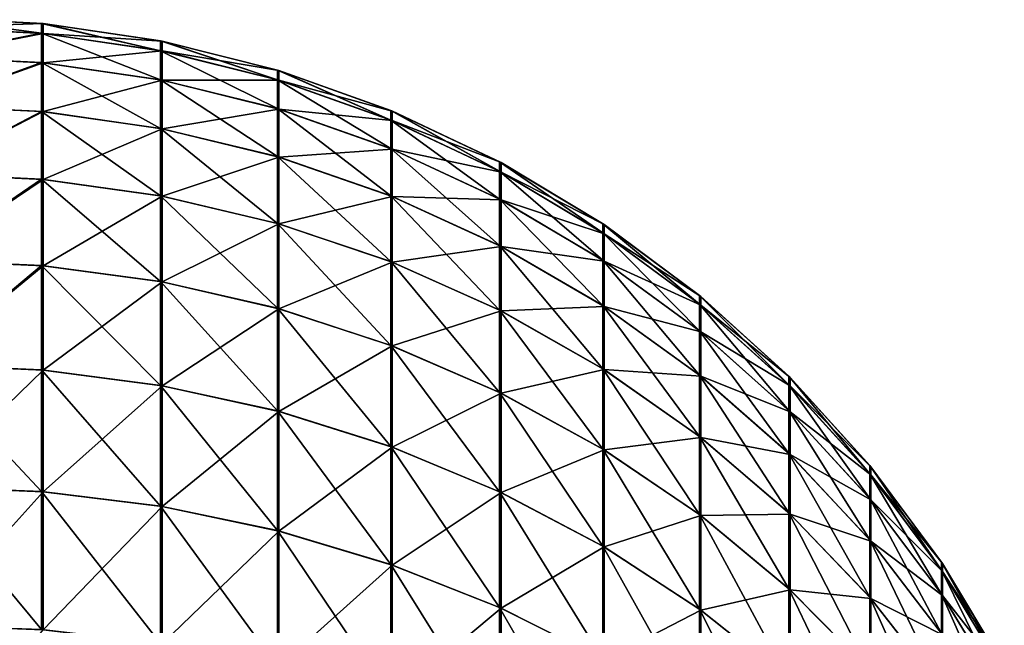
# Model space of a CAD drawing. Header units: metres. Extents: x -105 to 105, y -72 to 59.
# Tile 375 of 414: x 90.158 to 91.765, y 17.259 to 18.247. Entities that reach past the tile are written whole.
import ezdxf

# ---------------------------------------------------------------- set-up
doc = ezdxf.new("R2010")
doc.units = ezdxf.units.M
doc.layers.add('solid_509431_AD150_SW0001', color=7, linetype='CONTINUOUS')

msp = doc.modelspace()

# ---------------------------------------------------------------- linework, layer by layer
at = {"layer": 'solid_509431_AD150_SW0001'}
for points in [[(90.196037, 18.24037, 12.05), (90, 18.25, -12.050002), (90, 18.25, 12.05)], [(90.193298, 18.224566, -12.437107), (90, 18.234011, -12.437362), (90, 18.25, -12.050002)], [(90.193298, 18.240637, -12.050002), (90, 18.25, -12.050002), (90.196037, 18.24037, 12.05)], [(90.193298, 18.224566, -12.437107), (90, 18.25, -12.050002), (90.193298, 18.240637, -12.050002)], [(90, 18.233948, 12.438123), (90.196037, 18.24037, 12.05), (90, 18.25, 12.05)], [(90.196037, 18.22435, 12.437327), (90.196037, 18.24037, 12.05), (90, 18.233948, 12.438123)], [(90.196037, 18.24037, -12.050002), (90.193298, 18.240637, -12.050002), (90.196037, 18.24037, 12.05)], [(90.38768, 18.196095, -12.434749), (90.193298, 18.240637, -12.050002), (90.196037, 18.24037, -12.050002)], [(90.193298, 18.224566, -12.437107), (90.193298, 18.240637, -12.050002), (90.38768, 18.196095, -12.434749)], [(90.196037, 18.24037, -12.050002), (90.196037, 18.24037, 12.05), (90.390373, 18.211533, 12.05)], [(90.196037, 18.22435, 12.437327), (90.390373, 18.211533, 12.05), (90.196037, 18.24037, 12.05)], [(90.38768, 18.212067, -12.050002), (90.196037, 18.24037, -12.050002), (90.390373, 18.211533, 12.05)], [(90.38768, 18.196095, -12.434749), (90.196037, 18.24037, -12.050002), (90.38768, 18.212067, -12.050002)], [(90.193298, 18.224566, -12.437107), (90, 18.186066, -12.822598), (90, 18.234011, -12.437362)], [(90.196037, 18.22435, 12.437327), (90, 18.233948, 12.438123), (90, 18.185898, 12.823594)], [(90.193298, 18.176594, -12.822035), (90, 18.186066, -12.822598), (90.193298, 18.224566, -12.437107)], [(90.196037, 18.22435, 12.437327), (90, 18.185898, 12.823594), (90.196037, 18.176399, 12.822009)], [(90.193298, 18.224566, -12.437107), (90.38768, 18.196095, -12.434749), (90.38768, 18.148415, -12.817332)], [(90.193298, 18.176594, -12.822035), (90.193298, 18.224566, -12.437107), (90.38768, 18.148415, -12.817332)], [(90.196037, 18.22435, 12.437327), (90.390373, 18.19561, 12.434946), (90.390373, 18.211533, 12.05)], [(90.196037, 18.22435, 12.437327), (90.196037, 18.176399, 12.822009), (90.390373, 18.19561, 12.434946)], [(90.390182, 18.211571, -12.050002), (90.38768, 18.212067, -12.050002), (90.390373, 18.211533, 12.05)], [(90.578316, 18.148752, -12.430829), (90.38768, 18.212067, -12.050002), (90.390182, 18.211571, -12.050002)], [(90.38768, 18.196095, -12.434749), (90.38768, 18.212067, -12.050002), (90.578316, 18.148752, -12.430829)], [(90.578316, 18.164564, -12.050002), (90.390182, 18.211571, -12.050002), (90.390373, 18.211533, 12.05)], [(90.578316, 18.148752, -12.430829), (90.390182, 18.211571, -12.050002), (90.578316, 18.164564, -12.050002)], [(90.578316, 18.164564, -12.050002), (90.390373, 18.211533, 12.05), (90.580948, 18.163767, 12.05)], [(90.390373, 18.19561, 12.434946), (90.580948, 18.163767, 12.05), (90.390373, 18.211533, 12.05)], [(90.196037, 18.176399, 12.822009), (90.390373, 18.147955, 12.817263), (90.390373, 18.19561, 12.434946)], [(90.38768, 18.196095, -12.434749), (90.578316, 18.148752, -12.430829), (90.578316, 18.101559, -12.809514)], [(90.38768, 18.148415, -12.817332), (90.38768, 18.196095, -12.434749), (90.578316, 18.101559, -12.809514)], [(90.390373, 18.19561, 12.434946), (90.580948, 18.148008, 12.431002), (90.580948, 18.163767, 12.05)], [(90.390373, 18.19561, 12.434946), (90.390373, 18.147955, 12.817263), (90.580948, 18.148008, 12.431002)], [(90.193298, 18.176594, -12.822035), (90, 18.10643, -13.202798), (90, 18.186066, -12.822598)], [(90.196037, 18.176399, 12.822009), (90, 18.185898, 12.823594), (90, 18.106182, 13.203782)], [(90.193298, 18.097059, -13.2017), (90, 18.10643, -13.202798), (90.193298, 18.176594, -12.822035)], [(90.196037, 18.176399, 12.822009), (90, 18.106182, 13.203782), (90.196037, 18.096846, 13.201418)], [(90.193298, 18.176594, -12.822035), (90.38768, 18.148415, -12.817332), (90.38768, 18.069363, -13.194685)], [(90.193298, 18.097059, -13.2017), (90.193298, 18.176594, -12.822035), (90.38768, 18.069363, -13.194685)], [(90.196037, 18.176399, 12.822009), (90.196037, 18.096846, 13.201418), (90.390373, 18.147955, 12.817263)], [(90.580566, 18.163881, -12.050002), (90.578316, 18.164564, -12.050002), (90.580948, 18.163767, 12.05)], [(90.763374, 18.083, -12.425384), (90.578316, 18.164564, -12.050002), (90.580566, 18.163881, -12.050002)], [(90.578316, 18.148752, -12.430829), (90.578316, 18.164564, -12.050002), (90.763374, 18.083, -12.425384)], [(90.763374, 18.098585, -12.050002), (90.580566, 18.163881, -12.050002), (90.580948, 18.163767, 12.05)], [(90.763374, 18.083, -12.425384), (90.580566, 18.163881, -12.050002), (90.763374, 18.098585, -12.050002)], [(90.763374, 18.098585, -12.050002), (90.580948, 18.163767, 12.05), (90.765907, 18.097534, 12.05)], [(90.580948, 18.148008, 12.431002), (90.765907, 18.097534, 12.05), (90.580948, 18.163767, 12.05)], [(90.196037, 18.096846, 13.201418), (90.390373, 18.068892, 13.194339), (90.390373, 18.147955, 12.817263)], [(90.38768, 18.148415, -12.817332), (90.578316, 18.101559, -12.809514), (90.578316, 18.023314, -13.183022)], [(90.38768, 18.069363, -13.194685), (90.38768, 18.148415, -12.817332), (90.578316, 18.023314, -13.183022)], [(90.390373, 18.147955, 12.817263), (90.580948, 18.100842, 12.809401), (90.580948, 18.148008, 12.431002)], [(90.390373, 18.147955, 12.817263), (90.390373, 18.068892, 13.194339), (90.580948, 18.100842, 12.809401)], [(90.578316, 18.148752, -12.430829), (90.763374, 18.083, -12.425384), (90.763374, 18.036482, -12.798655)], [(90.578316, 18.101559, -12.809514), (90.578316, 18.148752, -12.430829), (90.763374, 18.036482, -12.798655)], [(90.580948, 18.148008, 12.431002), (90.765907, 18.082001, 12.425532), (90.765907, 18.097534, 12.05)], [(90.580948, 18.148008, 12.431002), (90.580948, 18.100842, 12.809401), (90.765907, 18.082001, 12.425532)], [(90.193298, 18.097059, -13.2017), (90, 17.995646, -13.575201), (90, 18.10643, -13.202798)], [(90.196037, 18.096846, 13.201418), (90, 18.106182, 13.203782), (90, 17.99534, 13.576088)], [(90.193298, 17.986441, -13.573216), (90, 17.995646, -13.575201), (90.193298, 18.097059, -13.2017)], [(90.196037, 18.096846, 13.201418), (90, 17.99534, 13.576088), (90.196037, 17.986233, 13.572961)], [(90.193298, 18.097059, -13.2017), (90.38768, 18.069363, -13.194685), (90.38768, 17.959419, -13.563939)], [(90.193298, 17.986441, -13.573216), (90.193298, 18.097059, -13.2017), (90.38768, 17.959419, -13.563939)], [(90.196037, 18.096846, 13.201418), (90.196037, 17.986233, 13.572961), (90.390373, 18.068892, 13.194339)], [(90.390373, 18.068892, 13.194339), (90.580948, 18.022587, 13.182612), (90.580948, 18.100842, 12.809401)], [(90.578316, 18.101559, -12.809514), (90.763374, 18.036482, -12.798655), (90.763374, 17.959354, -13.166821)], [(90.578316, 18.023314, -13.183022), (90.578316, 18.101559, -12.809514), (90.763374, 17.959354, -13.166821)], [(90.580948, 18.100842, 12.809401), (90.765907, 18.035511, 12.798499), (90.765907, 18.082001, 12.425532)], [(90.580948, 18.100842, 12.809401), (90.580948, 18.022587, 13.182612), (90.765907, 18.035511, 12.798499)], [(90.765366, 18.097759, -12.050002), (90.763374, 18.098585, -12.050002), (90.765907, 18.097534, 12.05)], [(90.941063, 17.99947, -12.418467), (90.763374, 18.098585, -12.050002), (90.765366, 18.097759, -12.050002)], [(90.763374, 18.083, -12.425384), (90.763374, 18.098585, -12.050002), (90.941063, 17.99947, -12.418467)], [(90.941063, 18.014767, -12.050002), (90.765366, 18.097759, -12.050002), (90.765907, 18.097534, 12.05)], [(90.941063, 17.99947, -12.418467), (90.765366, 18.097759, -12.050002), (90.941063, 18.014767, -12.050002)], [(90.941063, 18.014767, -12.050002), (90.765907, 18.097534, 12.05), (90.943489, 18.013472, 12.05)], [(90.765907, 18.082001, 12.425532), (90.943489, 18.013472, 12.05), (90.765907, 18.097534, 12.05)], [(90.763374, 18.083, -12.425384), (90.941063, 17.99947, -12.418467), (90.941063, 17.953808, -12.784859)], [(90.763374, 18.036482, -12.798655), (90.763374, 18.083, -12.425384), (90.941063, 17.953808, -12.784859)], [(90.765907, 18.082001, 12.425532), (90.943489, 17.998228, 12.418591), (90.943489, 18.013472, 12.05)], [(90.765907, 18.082001, 12.425532), (90.765907, 18.035511, 12.798499), (90.943489, 17.998228, 12.418591)], [(90.196037, 17.986233, 13.572961), (90.390373, 17.958958, 13.563597), (90.390373, 18.068892, 13.194339)], [(90.38768, 18.069363, -13.194685), (90.578316, 18.023314, -13.183022), (90.578316, 17.91449, -13.548512)], [(90.38768, 17.959419, -13.563939), (90.38768, 18.069363, -13.194685), (90.578316, 17.91449, -13.548512)], [(90.390373, 18.068892, 13.194339), (90.390373, 17.958958, 13.563597), (90.580948, 18.022587, 13.182612)], [(90.580948, 18.022587, 13.182612), (90.765907, 17.95838, 13.166353), (90.765907, 18.035511, 12.798499)], [(90.763374, 18.036482, -12.798655), (90.941063, 17.953808, -12.784859), (90.941063, 17.878103, -13.146242)], [(90.763374, 17.959354, -13.166821), (90.763374, 18.036482, -12.798655), (90.941063, 17.878103, -13.146242)], [(90.765907, 18.035511, 12.798499), (90.943489, 17.952597, 12.784663), (90.943489, 17.998228, 12.418591)], [(90.765907, 18.035511, 12.798499), (90.765907, 17.95838, 13.166353), (90.943489, 17.952597, 12.784663)], [(90.390373, 17.958958, 13.563597), (90.580948, 17.91378, 13.548087), (90.580948, 18.022587, 13.182612)], [(90.578316, 18.023314, -13.183022), (90.763374, 17.959354, -13.166821), (90.763374, 17.852087, -13.527087)], [(90.578316, 17.91449, -13.548512), (90.578316, 18.023314, -13.183022), (90.763374, 17.852087, -13.527087)], [(90.580948, 18.022587, 13.182612), (90.580948, 17.91378, 13.548087), (90.765907, 17.95838, 13.166353)], [(91.109673, 17.913919, -12.050002), (90.941063, 18.014767, -12.050002), (90.943489, 18.013472, 12.05)], [(91.109673, 17.898968, -12.410144), (90.941063, 18.014767, -12.050002), (91.109673, 17.913919, -12.050002)], [(90.941063, 17.99947, -12.418467), (90.941063, 18.014767, -12.050002), (91.109673, 17.898968, -12.410144)], [(90.941063, 17.99947, -12.418467), (91.109673, 17.898968, -12.410144), (91.109673, 17.854338, -12.76826)], [(90.941063, 17.953808, -12.784859), (90.941063, 17.99947, -12.418467), (91.109673, 17.854338, -12.76826)], [(91.109673, 17.913919, -12.050002), (90.943489, 18.013472, 12.05), (91.111954, 17.912394, 12.05)], [(90.943489, 17.998228, 12.418591), (91.111954, 17.912394, 12.05), (90.943489, 18.013472, 12.05)], [(90.943489, 17.998228, 12.418591), (91.111954, 17.897493, 12.410244), (91.111954, 17.912394, 12.05)], [(90.943489, 17.998228, 12.418591), (90.943489, 17.952597, 12.784663), (91.111954, 17.897493, 12.410244)], [(90.193298, 17.986441, -13.573216), (90, 17.854435, -13.937284), (90, 17.995646, -13.575201)], [(90.196037, 17.986233, 13.572961), (90, 17.99534, 13.576088), (90, 17.854136, 13.937968)], [(90.193298, 17.845573, -13.934194), (90, 17.854435, -13.937284), (90.193298, 17.986441, -13.573216)], [(90.196037, 17.986233, 13.572961), (90, 17.854136, 13.937968), (90.196037, 17.845316, 13.9341)], [(90.193298, 17.986441, -13.573216), (90.38768, 17.959419, -13.563939), (90.38768, 17.81941, -13.922717)], [(90.193298, 17.845573, -13.934194), (90.193298, 17.986441, -13.573216), (90.38768, 17.81941, -13.922717)], [(90.196037, 17.986233, 13.572961), (90.196037, 17.845316, 13.9341), (90.390373, 17.958958, 13.563597)], [(90.196037, 17.845316, 13.9341), (90.390373, 17.818907, 13.922516), (90.390373, 17.958958, 13.563597)], [(90.38768, 17.959419, -13.563939), (90.578316, 17.91449, -13.548512), (90.578316, 17.775908, -13.903635)], [(90.38768, 17.81941, -13.922717), (90.38768, 17.959419, -13.563939), (90.578316, 17.775908, -13.903635)], [(90.390373, 17.958958, 13.563597), (90.390373, 17.818907, 13.922516), (90.580948, 17.91378, 13.548087)], [(90.580948, 17.91378, 13.548087), (90.765907, 17.851135, 13.526582), (90.765907, 17.95838, 13.166353)], [(90.763374, 17.959354, -13.166821), (90.941063, 17.878103, -13.146242), (90.941063, 17.772812, -13.499868)], [(90.763374, 17.852087, -13.527087), (90.763374, 17.959354, -13.166821), (90.941063, 17.772812, -13.499868)], [(90.765907, 17.95838, 13.166353), (90.943489, 17.87689, 13.145718), (90.943489, 17.952597, 12.784663)], [(90.765907, 17.95838, 13.166353), (90.765907, 17.851135, 13.526582), (90.943489, 17.87689, 13.145718)], [(90.941063, 17.953808, -12.784859), (91.109673, 17.854338, -12.76826), (91.109673, 17.780344, -13.121481)], [(90.941063, 17.878103, -13.146242), (90.941063, 17.953808, -12.784859), (91.109673, 17.780344, -13.121481)], [(90.943489, 17.952597, 12.784663), (91.111954, 17.852896, 12.768026), (91.111954, 17.897493, 12.410244)], [(90.943489, 17.952597, 12.784663), (90.943489, 17.87689, 13.145718), (91.111954, 17.852896, 12.768026)], [(90.390373, 17.818907, 13.922516), (90.580948, 17.775164, 13.903329), (90.580948, 17.91378, 13.548087)], [(90.578316, 17.91449, -13.548512), (90.763374, 17.852087, -13.527087), (90.763374, 17.715487, -13.877131)], [(90.578316, 17.775908, -13.903635), (90.578316, 17.91449, -13.548512), (90.763374, 17.715487, -13.877131)], [(90.580948, 17.91378, 13.548087), (90.580948, 17.775164, 13.903329), (90.765907, 17.851135, 13.526582)], [(91.26757, 17.797016, -12.050002), (91.109673, 17.913919, -12.050002), (91.111954, 17.912394, 12.05)], [(91.26757, 17.782465, -12.400496), (91.109673, 17.913919, -12.050002), (91.26757, 17.797016, -12.050002)], [(91.109673, 17.898968, -12.410144), (91.109673, 17.913919, -12.050002), (91.26757, 17.782465, -12.400496)], [(91.26757, 17.797016, -12.050002), (91.111954, 17.912394, 12.05), (91.269699, 17.795273, 12.05)], [(91.111954, 17.897493, 12.410244), (91.269699, 17.795273, 12.05), (91.111954, 17.912394, 12.05)], [(91.109673, 17.898968, -12.410144), (91.26757, 17.782465, -12.400496), (91.26757, 17.739031, -12.749019)], [(91.109673, 17.854338, -12.76826), (91.109673, 17.898968, -12.410144), (91.26757, 17.739031, -12.749019)], [(91.111954, 17.897493, 12.410244), (91.269699, 17.780773, 12.400572), (91.269699, 17.795273, 12.05)], [(91.111954, 17.897493, 12.410244), (91.111954, 17.852896, 12.768026), (91.269699, 17.780773, 12.400572)], [(90.765907, 17.851135, 13.526582), (90.943489, 17.771629, 13.499287), (90.943489, 17.87689, 13.145718)], [(90.941063, 17.878103, -13.146242), (91.109673, 17.780344, -13.121481), (91.109673, 17.677431, -13.46712)], [(90.941063, 17.772812, -13.499868), (90.941063, 17.878103, -13.146242), (91.109673, 17.677431, -13.46712)], [(90.943489, 17.87689, 13.145718), (91.111954, 17.778906, 13.120904), (91.111954, 17.852896, 12.768026)], [(90.943489, 17.87689, 13.145718), (90.943489, 17.771629, 13.499287), (91.111954, 17.778906, 13.120904)], [(90.193298, 17.845573, -13.934194), (90, 17.68372, -14.286597), (90, 17.854435, -13.937284)], [(90.196037, 17.845316, 13.9341), (90, 17.854136, 13.937968), (90, 17.683527, 14.286953)], [(91.109673, 17.854338, -12.76826), (91.26757, 17.739031, -12.749019), (91.26757, 17.667019, -13.092777)], [(91.109673, 17.780344, -13.121481), (91.109673, 17.854338, -12.76826), (91.26757, 17.667019, -13.092777)], [(90.193298, 17.675364, -14.282313), (90, 17.68372, -14.286597), (90.193298, 17.845573, -13.934194)], [(90.196037, 17.845316, 13.9341), (90, 17.683527, 14.286953), (90.196037, 17.675056, 14.282369)], [(90.193298, 17.845573, -13.934194), (90.38768, 17.81941, -13.922717), (90.38768, 17.650236, -14.268717)], [(90.193298, 17.675364, -14.282313), (90.193298, 17.845573, -13.934194), (90.38768, 17.650236, -14.268717)], [(90.196037, 17.845316, 13.9341), (90.196037, 17.675056, 14.282369), (90.390373, 17.818907, 13.922516)], [(90.580948, 17.775164, 13.903329), (90.765907, 17.71451, 13.876723), (90.765907, 17.851135, 13.526582)], [(90.763374, 17.852087, -13.527087), (90.941063, 17.772812, -13.499868), (90.941063, 17.638727, -13.843463)], [(90.763374, 17.715487, -13.877131), (90.763374, 17.852087, -13.527087), (90.941063, 17.638727, -13.843463)], [(90.765907, 17.851135, 13.526582), (90.765907, 17.71451, 13.876723), (90.943489, 17.771629, 13.499287)], [(91.111954, 17.852896, 12.768026), (91.269699, 17.737373, 12.748749), (91.269699, 17.780773, 12.400572)], [(91.111954, 17.852896, 12.768026), (91.111954, 17.778906, 13.120904), (91.269699, 17.737373, 12.748749)], [(90.196037, 17.675056, 14.282369), (90.390373, 17.649694, 14.268644), (90.390373, 17.818907, 13.922516)], [(90.38768, 17.81941, -13.922717), (90.578316, 17.775908, -13.903635), (90.578316, 17.608458, -14.24611)], [(90.38768, 17.650236, -14.268717), (90.38768, 17.81941, -13.922717), (90.578316, 17.608458, -14.24611)], [(90.390373, 17.818907, 13.922516), (90.390373, 17.649694, 14.268644), (90.580948, 17.775164, 13.903329)], [(91.413239, 17.665186, -12.050002), (91.26757, 17.797016, -12.050002), (91.269699, 17.795273, 12.05)], [(91.413239, 17.651085, -12.389616), (91.26757, 17.797016, -12.050002), (91.413239, 17.665186, -12.050002)], [(91.26757, 17.782465, -12.400496), (91.26757, 17.797016, -12.050002), (91.413239, 17.651085, -12.389616)], [(91.413239, 17.665186, -12.050002), (91.269699, 17.795273, 12.05), (91.415184, 17.66324, 12.05)], [(91.269699, 17.780773, 12.400572), (91.415184, 17.66324, 12.05), (91.269699, 17.795273, 12.05)], [(90.390373, 17.649694, 14.268644), (90.580948, 17.607687, 14.245911), (90.580948, 17.775164, 13.903329)], [(90.578316, 17.775908, -13.903635), (90.763374, 17.715487, -13.877131), (90.763374, 17.55043, -14.214709)], [(90.578316, 17.608458, -14.24611), (90.578316, 17.775908, -13.903635), (90.763374, 17.55043, -14.214709)], [(90.580948, 17.775164, 13.903329), (90.580948, 17.607687, 14.245911), (90.765907, 17.71451, 13.876723)], [(90.943489, 17.771629, 13.499287), (91.111954, 17.676027, 13.466467), (91.111954, 17.778906, 13.120904)], [(91.109673, 17.780344, -13.121481), (91.26757, 17.667019, -13.092777), (91.26757, 17.566862, -13.429157)], [(91.109673, 17.677431, -13.46712), (91.109673, 17.780344, -13.121481), (91.26757, 17.566862, -13.429157)], [(91.111954, 17.778906, 13.120904), (91.269699, 17.665369, 13.092153), (91.269699, 17.737373, 12.748749)], [(91.111954, 17.778906, 13.120904), (91.111954, 17.676027, 13.466467), (91.269699, 17.665369, 13.092153)], [(91.26757, 17.782465, -12.400496), (91.413239, 17.651085, -12.389616), (91.413239, 17.608999, -12.727321)], [(91.26757, 17.739031, -12.749019), (91.26757, 17.782465, -12.400496), (91.413239, 17.608999, -12.727321)], [(91.269699, 17.780773, 12.400572), (91.415184, 17.649193, 12.389668), (91.415184, 17.66324, 12.05)], [(91.269699, 17.780773, 12.400572), (91.269699, 17.737373, 12.748749), (91.415184, 17.649193, 12.389668)], [(90.765907, 17.71451, 13.876723), (90.943489, 17.637529, 13.842957), (90.943489, 17.771629, 13.499287)], [(90.941063, 17.772812, -13.499868), (91.109673, 17.677431, -13.46712), (91.109673, 17.546375, -13.802954)], [(90.941063, 17.638727, -13.843463), (90.941063, 17.772812, -13.499868), (91.109673, 17.546375, -13.802954)], [(90.943489, 17.771629, 13.499287), (90.943489, 17.637529, 13.842957), (91.111954, 17.676027, 13.466467)], [(91.26757, 17.739031, -12.749019), (91.413239, 17.608999, -12.727321), (91.413239, 17.539221, -13.060409)], [(91.26757, 17.667019, -13.092777), (91.26757, 17.739031, -12.749019), (91.413239, 17.539221, -13.060409)], [(91.269699, 17.737373, 12.748749), (91.415184, 17.607141, 12.727017), (91.415184, 17.649193, 12.389668)], [(91.269699, 17.737373, 12.748749), (91.269699, 17.665369, 13.092153), (91.415184, 17.607141, 12.727017)], [(90.580948, 17.607687, 14.245911), (90.765907, 17.549437, 14.214387), (90.765907, 17.71451, 13.876723)], [(90.763374, 17.715487, -13.877131), (90.941063, 17.638727, -13.843463), (90.941063, 17.476713, -14.17482)], [(90.763374, 17.55043, -14.214709), (90.763374, 17.715487, -13.877131), (90.941063, 17.476713, -14.17482)], [(90.765907, 17.71451, 13.876723), (90.765907, 17.549437, 14.214387), (90.943489, 17.637529, 13.842957)], [(90.193298, 17.476982, -14.615273), (90, 17.484678, -14.620666), (90, 17.68372, -14.286597)], [(90.193298, 17.476982, -14.615273), (90, 17.68372, -14.286597), (90.193298, 17.675364, -14.282313)], [(90.196037, 17.675056, 14.282369), (90, 17.683527, 14.286953), (90, 17.484682, 14.620656)], [(91.109673, 17.677431, -13.46712), (91.26757, 17.566862, -13.429157), (91.26757, 17.439318, -13.755995)], [(91.109673, 17.546375, -13.802954), (91.109673, 17.677431, -13.46712), (91.26757, 17.439318, -13.755995)], [(90.196037, 17.675056, 14.282369), (90, 17.484682, 14.620656), (90.196037, 17.47662, 14.615389)], [(90.193298, 17.675364, -14.282313), (90.38768, 17.650236, -14.268717), (90.38768, 17.453064, -14.599648)], [(90.193298, 17.476982, -14.615273), (90.193298, 17.675364, -14.282313), (90.38768, 17.453064, -14.599648)], [(90.196037, 17.675056, 14.282369), (90.196037, 17.47662, 14.615389), (90.390373, 17.649694, 14.268644)], [(90.943489, 17.637529, 13.842957), (91.111954, 17.544964, 13.802354), (91.111954, 17.676027, 13.466467)], [(91.111954, 17.676027, 13.466467), (91.269699, 17.565252, 13.428438), (91.269699, 17.665369, 13.092153)], [(91.111954, 17.676027, 13.466467), (91.111954, 17.544964, 13.802354), (91.269699, 17.565252, 13.428438)], [(91.26757, 17.667019, -13.092777), (91.413239, 17.539221, -13.060409), (91.413239, 17.442175, -13.386347)], [(91.26757, 17.566862, -13.429157), (91.26757, 17.667019, -13.092777), (91.413239, 17.442175, -13.386347)], [(91.269699, 17.665369, 13.092153), (91.415184, 17.537376, 13.059741), (91.415184, 17.607141, 12.727017)], [(91.269699, 17.665369, 13.092153), (91.269699, 17.565252, 13.428438), (91.415184, 17.537376, 13.059741)], [(91.545273, 17.519697, -12.050002), (91.413239, 17.665186, -12.050002), (91.415184, 17.66324, 12.05)], [(91.545273, 17.506094, -12.377609), (91.413239, 17.665186, -12.050002), (91.545273, 17.519697, -12.050002)], [(91.413239, 17.651085, -12.389616), (91.413239, 17.665186, -12.050002), (91.545273, 17.506094, -12.377609)], [(91.545273, 17.519697, -12.050002), (91.415184, 17.66324, 12.05), (91.54702, 17.517572, 12.05)], [(91.415184, 17.649193, 12.389668), (91.54702, 17.517572, 12.05), (91.415184, 17.66324, 12.05)], [(90.196037, 17.47662, 14.615389), (90.390373, 17.452478, 14.599616), (90.390373, 17.649694, 14.268644)], [(90.38768, 17.650236, -14.268717), (90.578316, 17.608458, -14.24611), (90.578316, 17.413294, -14.573669)], [(90.38768, 17.453064, -14.599648), (90.38768, 17.650236, -14.268717), (90.578316, 17.413294, -14.573669)], [(90.390373, 17.649694, 14.268644), (90.390373, 17.452478, 14.599616), (90.580948, 17.607687, 14.245911)], [(91.413239, 17.651085, -12.389616), (91.545273, 17.506094, -12.377609), (91.545273, 17.465496, -12.703375)], [(91.413239, 17.608999, -12.727321), (91.413239, 17.651085, -12.389616), (91.545273, 17.465496, -12.703375)], [(91.415184, 17.649193, 12.389668), (91.54702, 17.504021, 12.37764), (91.54702, 17.517572, 12.05)], [(91.415184, 17.649193, 12.389668), (91.415184, 17.607141, 12.727017), (91.54702, 17.504021, 12.37764)], [(90.765907, 17.549437, 14.214387), (90.943489, 17.475506, 14.174378), (90.943489, 17.637529, 13.842957)], [(90.941063, 17.638727, -13.843463), (91.109673, 17.546375, -13.802954), (91.109673, 17.38802, -14.126826)], [(90.941063, 17.476713, -14.17482), (90.941063, 17.638727, -13.843463), (91.109673, 17.38802, -14.126826)], [(90.943489, 17.637529, 13.842957), (90.943489, 17.475506, 14.174378), (91.111954, 17.544964, 13.802354)], [(90.390373, 17.452478, 14.599616), (90.580948, 17.412491, 14.573491), (90.580948, 17.607687, 14.245911)], [(90.578316, 17.608458, -14.24611), (90.763374, 17.55043, -14.214709), (90.763374, 17.358057, -14.537586)], [(90.578316, 17.413294, -14.573669), (90.578316, 17.608458, -14.24611), (90.763374, 17.358057, -14.537586)], [(90.580948, 17.607687, 14.245911), (90.580948, 17.412491, 14.573491), (90.765907, 17.549437, 14.214387)], [(91.413239, 17.608999, -12.727321), (91.545273, 17.465496, -12.703375), (91.545273, 17.398188, -13.024687)], [(91.413239, 17.539221, -13.060409), (91.413239, 17.608999, -12.727321), (91.545273, 17.398188, -13.024687)], [(91.415184, 17.607141, 12.727017), (91.54702, 17.463459, 12.703041), (91.54702, 17.504021, 12.37764)], [(91.415184, 17.607141, 12.727017), (91.415184, 17.537376, 13.059741), (91.54702, 17.463459, 12.703041)], [(91.111954, 17.544964, 13.802354), (91.269699, 17.437708, 13.755307), (91.269699, 17.565252, 13.428438)], [(91.26757, 17.566862, -13.429157), (91.413239, 17.442175, -13.386347), (91.413239, 17.318588, -13.703039)], [(91.26757, 17.439318, -13.755995), (91.26757, 17.566862, -13.429157), (91.413239, 17.318588, -13.703039)], [(91.269699, 17.565252, 13.428438), (91.415184, 17.440374, 13.385568), (91.415184, 17.537376, 13.059741)], [(91.269699, 17.565252, 13.428438), (91.269699, 17.437708, 13.755307), (91.415184, 17.440374, 13.385568)], [(90.580948, 17.412491, 14.573491), (90.765907, 17.357042, 14.537265), (90.765907, 17.549437, 14.214387)], [(90.763374, 17.55043, -14.214709), (90.941063, 17.476713, -14.17482), (90.941063, 17.287886, -14.491747)], [(90.763374, 17.358057, -14.537586), (90.763374, 17.55043, -14.214709), (90.941063, 17.287886, -14.491747)], [(90.765907, 17.549437, 14.214387), (90.765907, 17.357042, 14.537265), (90.943489, 17.475506, 14.174378)], [(90.943489, 17.475506, 14.174378), (91.111954, 17.38661, 14.12627), (91.111954, 17.544964, 13.802354)], [(91.109673, 17.546375, -13.802954), (91.26757, 17.439318, -13.755995), (91.26757, 17.285204, -14.071191)], [(91.109673, 17.38802, -14.126826), (91.109673, 17.546375, -13.802954), (91.26757, 17.285204, -14.071191)], [(91.111954, 17.544964, 13.802354), (91.111954, 17.38661, 14.12627), (91.269699, 17.437708, 13.755307)], [(91.413239, 17.539221, -13.060409), (91.545273, 17.398188, -13.024687), (91.545273, 17.304571, -13.339102)], [(91.413239, 17.442175, -13.386347), (91.413239, 17.539221, -13.060409), (91.545273, 17.304571, -13.339102)], [(91.415184, 17.537376, 13.059741), (91.54702, 17.396166, 13.023981), (91.54702, 17.463459, 12.703041)], [(91.415184, 17.537376, 13.059741), (91.415184, 17.440374, 13.385568), (91.54702, 17.396166, 13.023981)], [(91.662392, 17.361958, -12.050002), (91.545273, 17.519697, -12.050002), (91.54702, 17.517572, 12.05)], [(91.662392, 17.348894, -12.364592), (91.545273, 17.519697, -12.050002), (91.662392, 17.361958, -12.050002)], [(91.545273, 17.506094, -12.377609), (91.545273, 17.519697, -12.050002), (91.662392, 17.348894, -12.364592)], [(91.662392, 17.361958, -12.050002), (91.54702, 17.517572, 12.05), (91.663918, 17.359671, 12.05)], [(91.54702, 17.504021, 12.37764), (91.663918, 17.359671, 12.05), (91.54702, 17.517572, 12.05)], [(91.545273, 17.506094, -12.377609), (91.662392, 17.348894, -12.364592), (91.662392, 17.30991, -12.677412)], [(91.545273, 17.465496, -12.703375), (91.545273, 17.506094, -12.377609), (91.662392, 17.30991, -12.677412)], [(91.54702, 17.504021, 12.37764), (91.663918, 17.346659, 12.3646), (91.663918, 17.359671, 12.05)], [(91.54702, 17.504021, 12.37764), (91.54702, 17.463459, 12.703041), (91.663918, 17.346659, 12.3646)], [(90.196037, 17.47662, 14.615389), (90, 17.484682, 14.620656), (90, 17.258961, 14.9368)], [(90.193298, 17.251785, -14.930776), (90, 17.25877, -14.937045), (90, 17.484678, -14.620666)], [(90.193298, 17.251785, -14.930776), (90, 17.484678, -14.620666), (90.193298, 17.476982, -14.615273)], [(90.196037, 17.47662, 14.615389), (90, 17.258961, 14.9368), (90.196037, 17.25136, 14.930884)], [(90.193298, 17.476982, -14.615273), (90.38768, 17.453064, -14.599648), (90.38768, 17.229239, -14.913229)], [(90.193298, 17.251785, -14.930776), (90.193298, 17.476982, -14.615273), (90.38768, 17.229239, -14.913229)], [(90.196037, 17.47662, 14.615389), (90.196037, 17.25136, 14.930884), (90.390373, 17.452478, 14.599616)], [(90.765907, 17.357042, 14.537265), (90.943489, 17.286669, 14.491288), (90.943489, 17.475506, 14.174378)], [(90.941063, 17.476713, -14.17482), (91.109673, 17.38802, -14.126826), (91.109673, 17.203457, -14.436595)], [(90.941063, 17.287886, -14.491747), (90.941063, 17.476713, -14.17482), (91.109673, 17.203457, -14.436595)], [(90.943489, 17.475506, 14.174378), (90.943489, 17.286669, 14.491288), (91.111954, 17.38661, 14.12627)], [(90.196037, 17.25136, 14.930884), (90.390373, 17.228603, 14.913173), (90.390373, 17.452478, 14.599616)], [(90.38768, 17.453064, -14.599648), (90.578316, 17.413294, -14.573669), (90.578316, 17.19175, -14.884054)], [(90.38768, 17.229239, -14.913229), (90.38768, 17.453064, -14.599648), (90.578316, 17.19175, -14.884054)], [(90.390373, 17.452478, 14.599616), (90.390373, 17.228603, 14.913173), (90.580948, 17.412491, 14.573491)], [(91.545273, 17.465496, -12.703375), (91.662392, 17.30991, -12.677412), (91.662392, 17.245275, -12.985956)], [(91.545273, 17.398188, -13.024687), (91.545273, 17.465496, -12.703375), (91.662392, 17.245275, -12.985956)], [(91.54702, 17.463459, 12.703041), (91.663918, 17.307713, 12.677052), (91.663918, 17.346659, 12.3646)], [(91.54702, 17.463459, 12.703041), (91.54702, 17.396166, 13.023981), (91.663918, 17.307713, 12.677052)], [(91.111954, 17.38661, 14.12627), (91.269699, 17.283606, 14.070527), (91.269699, 17.437708, 13.755307)], [(91.26757, 17.439318, -13.755995), (91.413239, 17.318588, -13.703039), (91.413239, 17.16926, -14.008451)], [(91.26757, 17.285204, -14.071191), (91.26757, 17.439318, -13.755995), (91.413239, 17.16926, -14.008451)], [(91.269699, 17.437708, 13.755307), (91.415184, 17.316797, 13.702271), (91.415184, 17.440374, 13.385568)], [(91.269699, 17.437708, 13.755307), (91.269699, 17.283606, 14.070527), (91.415184, 17.316797, 13.702271)], [(91.413239, 17.442175, -13.386347), (91.545273, 17.304571, -13.339102), (91.545273, 17.185354, -13.644597)], [(91.413239, 17.318588, -13.703039), (91.413239, 17.442175, -13.386347), (91.545273, 17.185354, -13.644597)], [(91.415184, 17.440374, 13.385568), (91.54702, 17.302597, 13.338268), (91.54702, 17.396166, 13.023981)], [(91.415184, 17.440374, 13.385568), (91.415184, 17.316797, 13.702271), (91.54702, 17.302597, 13.338268)], [(90.390373, 17.228603, 14.913173), (90.580948, 17.19091, 14.883834), (90.580948, 17.412491, 14.573491)], [(90.578316, 17.413294, -14.573669), (90.763374, 17.358057, -14.537586), (90.763374, 17.139679, -14.843534)], [(90.578316, 17.19175, -14.884054), (90.578316, 17.413294, -14.573669), (90.763374, 17.139679, -14.843534)], [(90.580948, 17.412491, 14.573491), (90.580948, 17.19091, 14.883834), (90.765907, 17.357042, 14.537265)], [(91.109673, 17.38802, -14.126826), (91.26757, 17.285204, -14.071191), (91.26757, 17.105585, -14.372661)], [(91.109673, 17.203457, -14.436595), (91.109673, 17.38802, -14.126826), (91.26757, 17.105585, -14.372661)], [(91.545273, 17.398188, -13.024687), (91.662392, 17.245275, -12.985956), (91.662392, 17.155378, -13.287878)], [(91.545273, 17.304571, -13.339102), (91.545273, 17.398188, -13.024687), (91.662392, 17.155378, -13.287878)], [(91.54702, 17.396166, 13.023981), (91.663918, 17.243095, 12.985219), (91.663918, 17.307713, 12.677052)], [(91.54702, 17.396166, 13.023981), (91.54702, 17.302597, 13.338268), (91.663918, 17.243095, 12.985219)], [(90.943489, 17.286669, 14.491288), (91.111954, 17.202049, 14.436003), (91.111954, 17.38661, 14.12627)], [(91.111954, 17.38661, 14.12627), (91.111954, 17.202049, 14.436003), (91.269699, 17.283606, 14.070527)], [(90.580948, 17.19091, 14.883834), (90.765907, 17.138643, 14.843153), (90.765907, 17.357042, 14.537265)], [(90.763374, 17.358057, -14.537586), (90.941063, 17.287886, -14.491747), (90.941063, 17.073532, -14.792056)], [(90.763374, 17.139679, -14.843534), (90.763374, 17.358057, -14.537586), (90.941063, 17.073532, -14.792056)], [(90.765907, 17.357042, 14.537265), (90.765907, 17.138643, 14.843153), (90.943489, 17.286669, 14.491288)], [(91.763474, 17.193485, -12.050002), (91.662392, 17.361958, -12.050002), (91.663918, 17.359671, 12.05)], [(91.763474, 17.181002, -12.350688), (91.662392, 17.361958, -12.050002), (91.763474, 17.193485, -12.050002)], [(91.662392, 17.348894, -12.364592), (91.662392, 17.361958, -12.050002), (91.763474, 17.181002, -12.350688)], [(91.763474, 17.193485, -12.050002), (91.663918, 17.359671, 12.05), (91.76384, 17.192793, 12.05)], [(91.663918, 17.346659, 12.3646), (91.76384, 17.192793, 12.05), (91.663918, 17.359671, 12.05)], [(91.662392, 17.348894, -12.364592), (91.763474, 17.181002, -12.350688), (91.763474, 17.14374, -12.649684)], [(91.662392, 17.30991, -12.677412), (91.662392, 17.348894, -12.364592), (91.763474, 17.14374, -12.649684)], [(91.663918, 17.346659, 12.3646), (91.764771, 17.191061, 12.05), (91.76384, 17.192793, 12.05)], [(91.663918, 17.346659, 12.3646), (91.764771, 17.178625, 12.350677), (91.764771, 17.191061, 12.05)], [(91.663918, 17.346659, 12.3646), (91.663918, 17.307713, 12.677052), (91.764771, 17.178625, 12.350677)], [(91.269699, 17.283606, 14.070527), (91.415184, 17.167488, 14.007687), (91.415184, 17.316797, 13.702271)], [(91.413239, 17.318588, -13.703039), (91.545273, 17.185354, -13.644597), (91.545273, 17.041306, -13.939213)], [(91.413239, 17.16926, -14.008451), (91.413239, 17.318588, -13.703039), (91.545273, 17.041306, -13.939213)], [(91.415184, 17.316797, 13.702271), (91.54702, 17.183397, 13.643756), (91.54702, 17.302597, 13.338268)], [(91.415184, 17.316797, 13.702271), (91.415184, 17.167488, 14.007687), (91.54702, 17.183397, 13.643756)], [(91.662392, 17.30991, -12.677412), (91.763474, 17.14374, -12.649684), (91.763474, 17.081961, -12.944592)], [(91.662392, 17.245275, -12.985956), (91.662392, 17.30991, -12.677412), (91.763474, 17.081961, -12.944592)], [(91.663918, 17.307713, 12.677052), (91.764771, 17.141401, 12.649299), (91.764771, 17.178625, 12.350677)], [(91.663918, 17.307713, 12.677052), (91.663918, 17.243095, 12.985219), (91.764771, 17.141401, 12.649299)], [(91.545273, 17.304571, -13.339102), (91.662392, 17.155378, -13.287878), (91.662392, 17.040899, -13.581234)], [(91.545273, 17.185354, -13.644597), (91.545273, 17.304571, -13.339102), (91.662392, 17.040899, -13.581234)], [(91.54702, 17.302597, 13.338268), (91.663918, 17.153252, 13.286998), (91.663918, 17.243095, 12.985219)], [(91.54702, 17.302597, 13.338268), (91.54702, 17.183397, 13.643756), (91.663918, 17.153252, 13.286998)], [(90.765907, 17.138643, 14.843153), (90.943489, 17.072308, 14.791521), (90.943489, 17.286669, 14.491288)], [(90.941063, 17.287886, -14.491747), (91.109673, 17.203457, -14.436595), (91.109673, 16.993946, -14.730121)], [(90.941063, 17.073532, -14.792056), (90.941063, 17.287886, -14.491747), (91.109673, 16.993946, -14.730121)], [(90.943489, 17.286669, 14.491288), (90.943489, 17.072308, 14.791521), (91.111954, 17.202049, 14.436003)], [(91.111954, 17.202049, 14.436003), (91.269699, 17.104, 14.371944), (91.269699, 17.283606, 14.070527)], [(91.26757, 17.285204, -14.071191), (91.413239, 17.16926, -14.008451), (91.413239, 16.995216, -14.300563)], [(91.26757, 17.105585, -14.372661), (91.26757, 17.285204, -14.071191), (91.413239, 16.995216, -14.300563)], [(91.269699, 17.283606, 14.070527), (91.269699, 17.104, 14.371944), (91.415184, 17.167488, 14.007687)], [(90.196037, 17.25136, 14.930884), (90, 17.258961, 14.9368), (90, 17.007902, 15.233223)]]:
    msp.add_3dface(points, dxfattribs=at)

doc.saveas('drawing.dxf')
